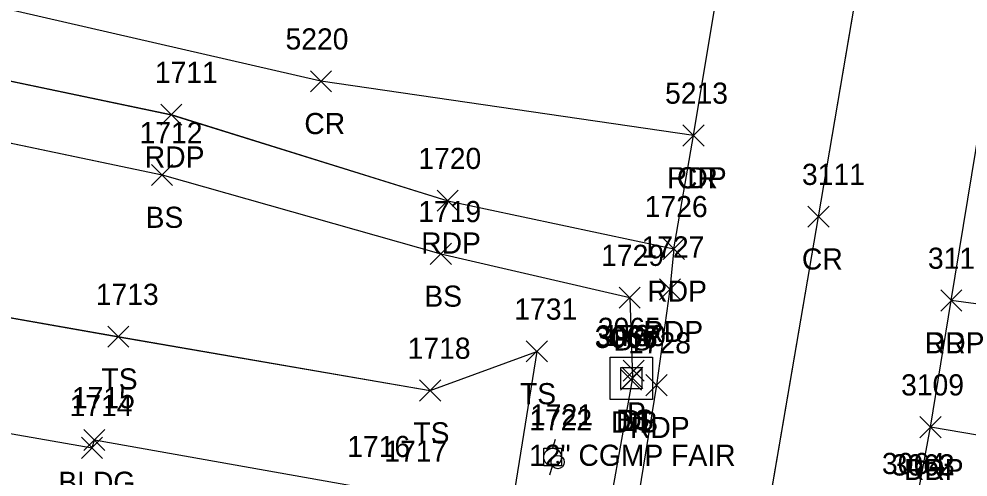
# Model space of a CAD drawing. Extents: x 1554668 to 1563881, y 831386 to 834374.
# Drawn here: x 1562236.5 to 1562326.2, y 832970.3 to 833013.6 of the extents above; entities that cross this region are included whole.
import ezdxf

# ---------------------------------------------------------------- set-up
doc = ezdxf.new("R2010")
doc.units = 0
for name, color, linetype in [('C_I', 7, 'Continuous'), ('CBP', 7, 'Continuous'), ('D_A', 7, 'Continuous'), ('D_C', 7, 'Continuous'), ('D_I', 7, 'Continuous'), ('D_TIC', 7, 'Continuous'), ('DS', 7, 'Continuous'), ('L_A', 7, 'Continuous'), ('L_I', 7, 'Continuous'), ('L_TIC', 7, 'Continuous'), ('LBC', 7, 'Continuous'), ('LELB', 7, 'Continuous'), ('P_A', 7, 'Continuous'), ('P_I', 7, 'Continuous'), ('P_TIC', 7, 'Continuous'), ('PET', 7, 'Continuous'), ('PRC', 7, 'Continuous'), ('R_A', 7, 'Continuous'), ('R_I', 7, 'Continuous'), ('R_TIC', 7, 'Continuous'), ('RDP', 7, 'Continuous'), ('U_I', 7, 'Continuous'), ('UP', 7, 'Continuous')]:
    doc.layers.add(name, color=color, linetype=linetype)

msp = doc.modelspace()

# ---------------------------------------------------------------- linework, layer by layer
at = {"layer": 'CBP'}
for radius in [0.625, 0.0833]:
    msp.add_circle((1562287.446, 832971.751), radius, dxfattribs=at)
at = {"layer": 'D_TIC'}
for points in [[(1562293.625, 832979.396), (1562295.625, 832981.396)], [(1562295.625, 832979.396), (1562293.625, 832981.396)], [(1562293.383, 832978.541), (1562295.383, 832980.541)], [(1562295.383, 832978.541), (1562293.383, 832980.541)]]:
    msp.add_lwpolyline(points, dxfattribs=at)
at = {"layer": 'DS'}
for p, q in [((1562292.408, 832981.681), (1562296.408, 832981.681)), ((1562292.408, 832977.681), (1562292.408, 832981.681)), ((1562296.408, 832981.681), (1562296.408, 832977.681)), ((1562293.408, 832978.681), (1562293.408, 832980.681)), ((1562293.408, 832980.681), (1562295.408, 832980.681)), ((1562295.408, 832980.681), (1562295.408, 832978.681)), ((1562294.413, 832979.683), (1562294.413, 832979.683)), ((1562294.413, 832979.683), (1562294.413, 832979.683)), ((1562295.408, 832978.681), (1562293.408, 832978.681)), ((1562296.408, 832977.681), (1562292.408, 832977.681))]:
    msp.add_line(p, q, dxfattribs=at)
at = {"layer": 'L_TIC'}
for points in [[(1562249.033, 832997.897), (1562251.033, 832999.897)], [(1562251.033, 832997.897), (1562249.033, 832999.897)], [(1562275.395, 832990.44), (1562277.395, 832992.44)], [(1562277.395, 832990.44), (1562275.395, 832992.44)], [(1562293.255, 832986.301), (1562295.255, 832988.301)], [(1562295.255, 832986.301), (1562293.255, 832988.301)], [(1562244.894, 832982.612), (1562246.894, 832984.612)], [(1562246.894, 832982.612), (1562244.894, 832984.612)], [(1562284.469, 832981.219), (1562286.469, 832983.219)], [(1562286.469, 832981.219), (1562284.469, 832983.219)], [(1562293.509, 832978.715), (1562295.509, 832980.715)], [(1562295.509, 832978.715), (1562293.509, 832980.715)], [(1562274.386, 832977.516), (1562276.386, 832979.516)], [(1562276.386, 832977.516), (1562274.386, 832979.516)], [(1562242.634, 832972.843), (1562244.634, 832974.843)], [(1562244.634, 832972.843), (1562242.634, 832974.843)], [(1562242.415, 832972.094), (1562244.415, 832974.094)], [(1562244.415, 832972.094), (1562242.415, 832974.094)]]:
    msp.add_lwpolyline(points, dxfattribs=at)
at = {"layer": 'LBC'}
for points in [[(1562220.51, 832977.112), (1562243.415, 832973.094), (1562243.634, 832973.843), (1562269.725, 832969.229)], [(1562220.514, 832977.108), (1562243.42, 832973.092), (1562243.632, 832973.842), (1562269.722, 832969.229)], [(1562220.514, 832977.108), (1562243.42, 832973.092), (1562243.632, 832973.842), (1562269.722, 832969.229)], [(1562220.514, 832977.108), (1562243.42, 832973.092), (1562243.632, 832973.842), (1562269.722, 832969.229)]]:
    msp.add_lwpolyline(points, dxfattribs=at)
at = {"layer": 'LELB'}
for points in [[(1562200.319, 833009.343), (1562250.032, 832998.896), (1562276.392, 832991.44), (1562294.256, 832987.301), (1562294.509, 832979.714), (1562291.449, 832962.579), (1562287.107, 832937.999), (1562279.03, 832891.065), (1562273.318, 832854.566), (1562271.935, 832849.042), (1562264.251, 832813.847), (1562264.727, 832800.258), (1562260.831, 832790.587), (1562254.987, 832763.768), (1562255.206, 832758.108), (1562250.522, 832738.023), (1562244.864, 832713.348), (1562243.792, 832698.645), (1562237.934, 832666.666), (1562233.862, 832643.438), (1562225.508, 832600.623), (1562224.97, 832593.616)], [(1562200.319, 833009.343), (1562250.032, 832998.896), (1562276.392, 832991.44), (1562294.256, 832987.301), (1562294.509, 832979.714), (1562291.449, 832962.579), (1562287.107, 832937.999), (1562279.03, 832891.065), (1562273.318, 832854.566), (1562271.935, 832849.042), (1562264.251, 832813.847), (1562264.727, 832800.258), (1562260.831, 832790.587), (1562254.987, 832763.768), (1562255.206, 832758.108), (1562250.522, 832738.023), (1562244.864, 832713.348), (1562243.792, 832698.645), (1562237.934, 832666.666), (1562233.862, 832643.438), (1562225.508, 832600.623), (1562224.97, 832593.616)], [(1562200.319, 833009.343), (1562250.032, 832998.896), (1562276.392, 832991.44), (1562294.256, 832987.301), (1562294.509, 832979.714), (1562291.449, 832962.579), (1562287.107, 832937.999), (1562279.03, 832891.065), (1562273.318, 832854.566), (1562271.935, 832849.042), (1562264.251, 832813.847), (1562264.727, 832800.258), (1562260.831, 832790.587), (1562254.987, 832763.768), (1562255.206, 832758.108), (1562250.522, 832738.023), (1562244.864, 832713.348), (1562243.792, 832698.645), (1562237.934, 832666.666), (1562233.862, 832643.438), (1562225.508, 832600.623), (1562224.97, 832593.616)], [(1562200.322, 833009.343), (1562250.033, 832998.897), (1562276.395, 832991.44), (1562294.255, 832987.301), (1562294.509, 832979.715), (1562291.449, 832962.579), (1562287.105, 832937.996), (1562279.025, 832891.061), (1562273.315, 832854.563), (1562271.934, 832849.035), (1562264.247, 832813.846), (1562264.723, 832800.257), (1562260.828, 832790.584), (1562254.984, 832763.768), (1562255.203, 832758.102), (1562250.519, 832738.023), (1562244.861, 832713.342), (1562243.789, 832698.638), (1562237.929, 832666.662), (1562233.855, 832643.437), (1562225.504, 832600.622), (1562224.967, 832593.618)], [(1562200.339, 832991.633), (1562245.894, 832983.612), (1562275.386, 832978.516), (1562285.469, 832982.219), (1562282.545, 832963.944), (1562280.916, 832939.558), (1562273.247, 832892.071), (1562268.349, 832860.947), (1562266.651, 832849.059), (1562259.56, 832817.304)], [(1562200.34, 832991.632), (1562245.898, 832983.609), (1562275.383, 832978.515), (1562285.465, 832982.218), (1562282.541, 832963.942), (1562280.915, 832939.557), (1562273.248, 832892.074), (1562268.354, 832860.947), (1562266.652, 832849.066), (1562259.563, 832817.311)], [(1562200.34, 832991.632), (1562245.898, 832983.609), (1562275.383, 832978.515), (1562285.465, 832982.218), (1562282.541, 832963.942), (1562280.915, 832939.557), (1562273.248, 832892.074), (1562268.354, 832860.947), (1562266.652, 832849.066), (1562259.563, 832817.311)], [(1562200.34, 832991.632), (1562245.898, 832983.609), (1562275.383, 832978.515), (1562285.465, 832982.218), (1562282.541, 832963.942), (1562280.915, 832939.557), (1562273.248, 832892.074), (1562268.354, 832860.947), (1562266.652, 832849.066), (1562259.563, 832817.311)]]:
    msp.add_lwpolyline(points, dxfattribs=at)
at = {"layer": 'P_TIC'}
for points in [[(1562264.056, 833006.76), (1562266.056, 833008.76)], [(1562266.056, 833006.76), (1562264.056, 833008.76)], [(1562249.91, 833003.601), (1562251.91, 833005.601)], [(1562251.91, 833003.601), (1562249.91, 833005.601)], [(1562299.293, 833001.635), (1562301.293, 833003.635)], [(1562301.293, 833001.635), (1562299.293, 833003.635)], [(1562299.293, 833001.635), (1562301.293, 833003.635)], [(1562301.293, 833001.635), (1562299.293, 833003.635)], [(1562276.05, 832995.464), (1562278.05, 832997.464)], [(1562278.05, 832995.464), (1562276.05, 832997.464)], [(1562311.108, 832993.956), (1562313.108, 832995.956)], [(1562313.108, 832993.956), (1562311.108, 832995.956)], [(1562297.429, 832990.913), (1562299.429, 832992.913)], [(1562299.429, 832990.913), (1562297.429, 832992.913)], [(1562297.429, 832990.913), (1562299.429, 832992.913)], [(1562299.429, 832990.913), (1562297.429, 832992.913)], [(1562297.062, 832987.093), (1562299.062, 832989.093)], [(1562299.062, 832987.093), (1562297.062, 832989.093)], [(1562323.671, 832986.025), (1562325.671, 832988.025)], [(1562325.671, 832986.025), (1562323.671, 832988.025)], [(1562295.793, 832978.028), (1562297.793, 832980.028)], [(1562297.793, 832978.028), (1562295.793, 832980.028)], [(1562321.7, 832974.05), (1562323.7, 832976.05)], [(1562323.7, 832974.05), (1562321.7, 832976.05)]]:
    msp.add_lwpolyline(points, dxfattribs=at)
at = {"layer": 'PET'}
for points in [[(1562293.2, 832810.286), (1562300.396, 832850.568), (1562308.055, 832893.341), (1562311.287, 832911.514), (1562317.744, 832948.774), (1562319.194, 832956.227), (1562322.7, 832975.05), (1562324.671, 832987.025), (1562331.672, 833029.796), (1562339.066, 833072.416), (1562343.078, 833095.98), (1562348.142, 833128.239), (1562354.649, 833163.69), (1562361.17, 833205.426), (1562366.308, 833231.661), (1562371.389, 833259.656), (1562381.749, 833322.062), (1562383.966, 833334.665), (1562387.156, 833355.182), (1562390.312, 833375.983), (1562393.977, 833397.668)], [(1562293.205, 832810.287), (1562300.398, 832850.573), (1562308.061, 832893.345), (1562311.291, 832911.518), (1562317.744, 832948.775), (1562319.194, 832956.226), (1562322.701, 832975.053), (1562324.671, 832987.025), (1562331.672, 833029.797), (1562339.066, 833072.413), (1562343.078, 833095.98), (1562348.141, 833128.239), (1562354.651, 833163.692), (1562361.172, 833205.429), (1562366.308, 833231.663), (1562371.39, 833259.659), (1562381.75, 833322.061), (1562383.966, 833334.667), (1562387.156, 833355.187), (1562390.311, 833375.989), (1562393.977, 833397.67)], [(1562293.205, 832810.287), (1562300.398, 832850.573), (1562308.061, 832893.345), (1562311.291, 832911.518), (1562317.744, 832948.775), (1562319.194, 832956.226), (1562322.701, 832975.053), (1562324.671, 832987.025), (1562331.672, 833029.797), (1562339.066, 833072.413), (1562343.078, 833095.98), (1562348.141, 833128.239), (1562354.651, 833163.692), (1562361.172, 833205.429), (1562366.308, 833231.663), (1562371.39, 833259.659), (1562381.75, 833322.061), (1562383.966, 833334.667), (1562387.156, 833355.187), (1562390.311, 833375.989), (1562393.977, 833397.67)], [(1562293.205, 832810.287), (1562300.398, 832850.573), (1562308.061, 832893.345), (1562311.291, 832911.518), (1562317.744, 832948.775), (1562319.194, 832956.226), (1562322.701, 832975.053), (1562324.671, 832987.025), (1562331.672, 833029.797), (1562339.066, 833072.413), (1562343.078, 833095.98), (1562348.141, 833128.239), (1562354.651, 833163.692), (1562361.172, 833205.429), (1562366.308, 833231.663), (1562371.39, 833259.659), (1562381.75, 833322.061), (1562383.966, 833334.667), (1562387.156, 833355.187), (1562390.311, 833375.989), (1562393.977, 833397.67)], [(1562298.429, 832991.913), (1562300.293, 833002.635), (1562306.506, 833039.997)], [(1562298.431, 832991.914), (1562300.297, 833002.634), (1562306.506, 833039.996)], [(1562298.431, 832991.914), (1562300.297, 833002.634), (1562306.506, 833039.996)], [(1562298.431, 832991.914), (1562300.297, 833002.634), (1562306.506, 833039.996)], [(1562106.984, 833034.5), (1562145.634, 833026.762), (1562182.529, 833018.027), (1562203.122, 833014.614), (1562250.91, 833004.601), (1562277.05, 832996.464), (1562298.429, 832991.913), (1562298.062, 832988.093), (1562296.793, 832979.028), (1562294.079, 832962.344), (1562289.823, 832937.188), (1562281.291, 832890.708), (1562274.757, 832853.191), (1562273.885, 832849.078), (1562267.566, 832813.604)], [(1562106.984, 833034.499), (1562145.638, 833026.759), (1562182.529, 833018.026), (1562203.118, 833014.615), (1562250.908, 833004.6), (1562277.047, 832996.463), (1562298.431, 832991.914), (1562298.06, 832988.092), (1562296.792, 832979.028), (1562294.076, 832962.342), (1562289.824, 832937.19), (1562281.293, 832890.712), (1562274.76, 832853.195), (1562273.888, 832849.082), (1562267.57, 832813.605)], [(1562106.984, 833034.499), (1562145.638, 833026.759), (1562182.529, 833018.026), (1562203.118, 833014.615), (1562250.908, 833004.6), (1562277.047, 832996.463), (1562298.431, 832991.914), (1562298.06, 832988.092), (1562296.792, 832979.028), (1562294.076, 832962.342), (1562289.824, 832937.19), (1562281.293, 832890.712), (1562274.76, 832853.195), (1562273.888, 832849.082), (1562267.57, 832813.605)], [(1562106.984, 833034.499), (1562145.638, 833026.759), (1562182.529, 833018.026), (1562203.118, 833014.615), (1562250.908, 833004.6), (1562277.047, 832996.463), (1562298.431, 832991.914), (1562298.06, 832988.092), (1562296.792, 832979.028), (1562294.076, 832962.342), (1562289.824, 832937.19), (1562281.293, 832890.712), (1562274.76, 832853.195), (1562273.888, 832849.082), (1562267.57, 832813.605)]]:
    msp.add_lwpolyline(points, dxfattribs=at)
at = {"layer": 'PRC'}
for points in [[(1562300.293, 833002.635), (1562265.056, 833007.76), (1562229.752, 833015.899), (1562188.56, 833027.158), (1562163.867, 833032.834), (1562128.368, 833039.745), (1562080.008, 833048.853), (1562037.166, 833057.37), (1561989.079, 833066.767), (1561944.749, 833075.337), (1561893.656, 833085.488), (1561855.803, 833092.68), (1561805.738, 833106.779), (1561782.445, 833121.396), (1561772.46, 833130.936), (1561764.816, 833144.509), (1561760.941, 833173.068), (1561763.812, 833193.359), (1561770.109, 833225.658), (1561775.835, 833254.581), (1561787.627, 833309.043), (1561795.14, 833348.536), (1561800.21, 833371.538), (1561806.437, 833405.192)], [(1562300.297, 833002.634), (1562265.06, 833007.759), (1562229.751, 833015.899), (1562188.563, 833027.157), (1562163.87, 833032.838), (1562128.369, 833039.745), (1562080.013, 833048.851), (1562037.119, 833057.379), (1561989.031, 833066.776), (1561944.699, 833075.346), (1561893.607, 833085.494), (1561855.757, 833092.686), (1561805.685, 833106.789), (1561782.448, 833121.397), (1561772.461, 833130.936), (1561764.814, 833144.506), (1561760.941, 833173.07), (1561763.813, 833193.362), (1561770.108, 833225.654), (1561775.838, 833254.58), (1561787.632, 833309.041), (1561795.141, 833348.53), (1561800.212, 833371.537), (1561806.439, 833405.19)], [(1562300.297, 833002.634), (1562265.06, 833007.759), (1562229.751, 833015.899), (1562188.563, 833027.157), (1562163.87, 833032.838), (1562128.369, 833039.745), (1562080.013, 833048.851), (1562037.119, 833057.379), (1561989.031, 833066.776), (1561944.699, 833075.346), (1561893.607, 833085.494), (1561855.757, 833092.686), (1561805.685, 833106.789), (1561782.448, 833121.397), (1561772.461, 833130.936), (1561764.814, 833144.506), (1561760.941, 833173.07), (1561763.813, 833193.362), (1561770.108, 833225.654), (1561775.838, 833254.58), (1561787.632, 833309.041), (1561795.141, 833348.53), (1561800.212, 833371.537), (1561806.439, 833405.19)], [(1562300.297, 833002.634), (1562265.06, 833007.759), (1562229.751, 833015.899), (1562188.563, 833027.157), (1562163.87, 833032.838), (1562128.369, 833039.745), (1562080.013, 833048.851), (1562037.119, 833057.379), (1561989.031, 833066.776), (1561944.699, 833075.346), (1561893.607, 833085.494), (1561855.757, 833092.686), (1561805.685, 833106.789), (1561782.448, 833121.397), (1561772.461, 833130.936), (1561764.814, 833144.506), (1561760.941, 833173.07), (1561763.813, 833193.362), (1561770.108, 833225.654), (1561775.838, 833254.58), (1561787.632, 833309.041), (1561795.141, 833348.53), (1561800.212, 833371.537), (1561806.439, 833405.19)], [(1562275.776, 832790.077), (1562288.125, 832857.632), (1562294.631, 832895.176), (1562297.904, 832912.217), (1562304.762, 832951.993), (1562312.108, 832994.956), (1562319.802, 833040.184), (1562329.454, 833095.879), (1562335.384, 833129.576), (1562341.519, 833165.95), (1562348.42, 833208.956), (1562356.269, 833252.907), (1562374.328, 833358.78), (1562379.82, 833391.635)], [(1562275.778, 832790.076), (1562288.132, 832857.633), (1562294.636, 832895.18), (1562297.903, 832912.219), (1562304.767, 832951.999), (1562312.112, 832994.956), (1562319.802, 833040.186), (1562329.454, 833095.875), (1562335.382, 833129.576), (1562341.516, 833165.947), (1562348.419, 833208.953), (1562356.274, 833252.911), (1562374.328, 833358.788), (1562379.819, 833391.645)], [(1562275.778, 832790.076), (1562288.132, 832857.633), (1562294.636, 832895.18), (1562297.903, 832912.219), (1562304.767, 832951.999), (1562312.112, 832994.956), (1562319.802, 833040.186), (1562329.454, 833095.875), (1562335.382, 833129.576), (1562341.516, 833165.947), (1562348.419, 833208.953), (1562356.274, 833252.911), (1562374.328, 833358.788), (1562379.819, 833391.645)], [(1562275.778, 832790.076), (1562288.132, 832857.633), (1562294.636, 832895.18), (1562297.903, 832912.219), (1562304.767, 832951.999), (1562312.112, 832994.956), (1562319.802, 833040.186), (1562329.454, 833095.875), (1562335.382, 833129.576), (1562341.516, 833165.947), (1562348.419, 833208.953), (1562356.274, 833252.911), (1562374.328, 833358.788), (1562379.819, 833391.645)]]:
    msp.add_lwpolyline(points, dxfattribs=at)
at = {"layer": 'R_TIC'}
for points in [[(1562323.671, 832986.025), (1562325.671, 832988.025)], [(1562325.671, 832986.025), (1562323.671, 832988.025)], [(1562321.7, 832974.05), (1562323.7, 832976.05)], [(1562323.7, 832974.05), (1562321.7, 832976.05)]]:
    msp.add_lwpolyline(points, dxfattribs=at)
at = {"layer": 'RDP'}
for points in [[(1562362.482, 832979.829), (1562341.153, 832984.013), (1562330.948, 832986.176), (1562324.671, 832987.025)], [(1562362.482, 832979.829), (1562341.153, 832984.013), (1562330.948, 832986.176), (1562324.671, 832987.025)], [(1562362.482, 832979.829), (1562341.153, 832984.013), (1562330.948, 832986.176), (1562324.671, 832987.025)], [(1562362.483, 832979.829), (1562341.155, 832984.01), (1562330.948, 832986.181), (1562324.671, 832987.025)], [(1562362.483, 832979.829), (1562360.656, 832968.751), (1562337.709, 832972.489), (1562322.7, 832975.05)], [(1562362.482, 832979.829), (1562360.658, 832968.748), (1562337.709, 832972.49), (1562322.701, 832975.053)], [(1562362.482, 832979.829), (1562360.658, 832968.748), (1562337.709, 832972.49), (1562322.701, 832975.053)], [(1562362.482, 832979.829), (1562360.658, 832968.748), (1562337.709, 832972.49), (1562322.701, 832975.053)]]:
    msp.add_lwpolyline(points, dxfattribs=at)
at = {"layer": 'UP'}
for p, q in [((1562287.215, 832973.886), (1562286.965, 832973.053)), ((1562286.132, 832971.386), (1562286.132, 832973.053)), ((1562286.132, 832973.053), (1562287.799, 832973.053)), ((1562287.799, 832973.053), (1562287.799, 832971.386)), ((1562286.965, 832972.219), (1562286.965, 832972.219)), ((1562287.799, 832971.386), (1562286.132, 832971.386)), ((1562286.715, 832970.553), (1562286.965, 832971.386))]:
    msp.add_line(p, q, dxfattribs=at)
msp.add_circle((1562286.965, 832972.219), 0.833, dxfattribs=at)

# ---------------------------------------------------------------- texts
at = {"layer": 'C_I'}
msp.add_text('1722', height=2, dxfattribs=at).set_placement((1562284.754, 832974.751))
at = {"layer": 'D_A'}
for s, p in [('P', (1562294.003, 832975.396)), ('DIB', (1562292.485, 832974.541)), ('DI', (1562293.468, 832974.683))]:
    msp.add_text(s, height=2, dxfattribs=at).set_placement(p)
at = {"layer": 'D_C'}
msp.add_text('12" CGMP FAIR', height=2, dxfattribs=at).set_placement((1562284.743, 832971.396))
at = {"layer": 'D_I'}
for s, p in [('3065', (1562291.239, 832983.396)), ('3066', (1562290.942, 832982.541)), ('3067', (1562291.027, 832982.683)), ('3064', (1562318.11, 832970.62)), ('3062', (1562319.033, 832970.488)), ('3063', (1562319.038, 832970.476))]:
    msp.add_text(s, height=2, dxfattribs=at).set_placement(p)
at = {"layer": 'L_A'}
for s, p in [('BS', (1562248.474, 832993.897)), ('BS', (1562274.836, 832986.44)), ('BS', (1562292.696, 832982.301)), ('TS', (1562244.304, 832978.612)), ('TS', (1562283.879, 832977.219)), ('BS', (1562292.95, 832974.715)), ('TS', (1562273.796, 832973.516)), ('BLDG', (1562240.224, 832968.843))]:
    msp.add_text(s, height=2, dxfattribs=at).set_placement(p)
at = {"layer": 'L_I'}
for s, p in [('1712', (1562247.907, 833001.897)), ('1719', (1562274.262, 832994.44)), ('1729', (1562291.554, 832990.301)), ('1713', (1562243.768, 832986.612)), ('1731', (1562283.344, 832985.219)), ('1730', (1562291.73, 832982.715)), ('1718', (1562273.26, 832981.516)), ('1715', (1562241.508, 832976.843)), ('1714', (1562241.289, 832976.094)), ('1716', (1562267.544, 832972.229)), ('1716', (1562267.544, 832972.229)), ('1717', (1562271.053, 832971.778))]:
    msp.add_text(s, height=2, dxfattribs=at).set_placement(p)
at = {"layer": 'P_A'}
for s, p in [('CR', (1562263.489, 833002.76)), ('RDP', (1562248.399, 832999.601)), ('CR', (1562298.726, 832997.635)), ('RDP', (1562297.781, 832997.635)), ('RDP', (1562274.538, 832991.464)), ('CR', (1562310.541, 832989.956)), ('RDP', (1562295.917, 832986.913)), ('RDP', (1562295.917, 832986.913)), ('RDP', (1562295.55, 832983.093)), ('RDP', (1562322.159, 832982.025)), ('RDP', (1562294.281, 832974.028)), ('RDP', (1562320.188, 832970.05))]:
    msp.add_text(s, height=2, dxfattribs=at).set_placement(p)
at = {"layer": 'P_I'}
for s, p in [('5220', (1562261.71, 833010.76)), ('1711', (1562249.351, 833007.601)), ('5213', (1562297.6, 833005.635)), ('5213', (1562297.6, 833005.635)), ('1720', (1562274.27, 832999.464)), ('3111', (1562310.549, 832997.956)), ('1726', (1562295.681, 832994.913)), ('1726', (1562295.681, 832994.913)), ('1727', (1562295.369, 832991.093)), ('3110', (1562322.458, 832990.025)), ('1728', (1562294.1, 832982.028)), ('3109', (1562319.921, 832978.05))]:
    msp.add_text(s, height=2, dxfattribs=at).set_placement(p)
at = {"layer": 'R_A'}
for p in [(1562322.159, 832982.025), (1562320.188, 832970.05)]:
    msp.add_text('DRP', height=2, dxfattribs=at).set_placement(p)
at = {"layer": 'R_I'}
for s, p in [('3110', (1562322.458, 832990.025)), ('3109', (1562319.921, 832978.05))]:
    msp.add_text(s, height=2, dxfattribs=at).set_placement(p)
at = {"layer": 'U_I'}
msp.add_text('1721', height=2, dxfattribs=at).set_placement((1562284.84, 832975.219))

doc.saveas('drawing.dxf')
